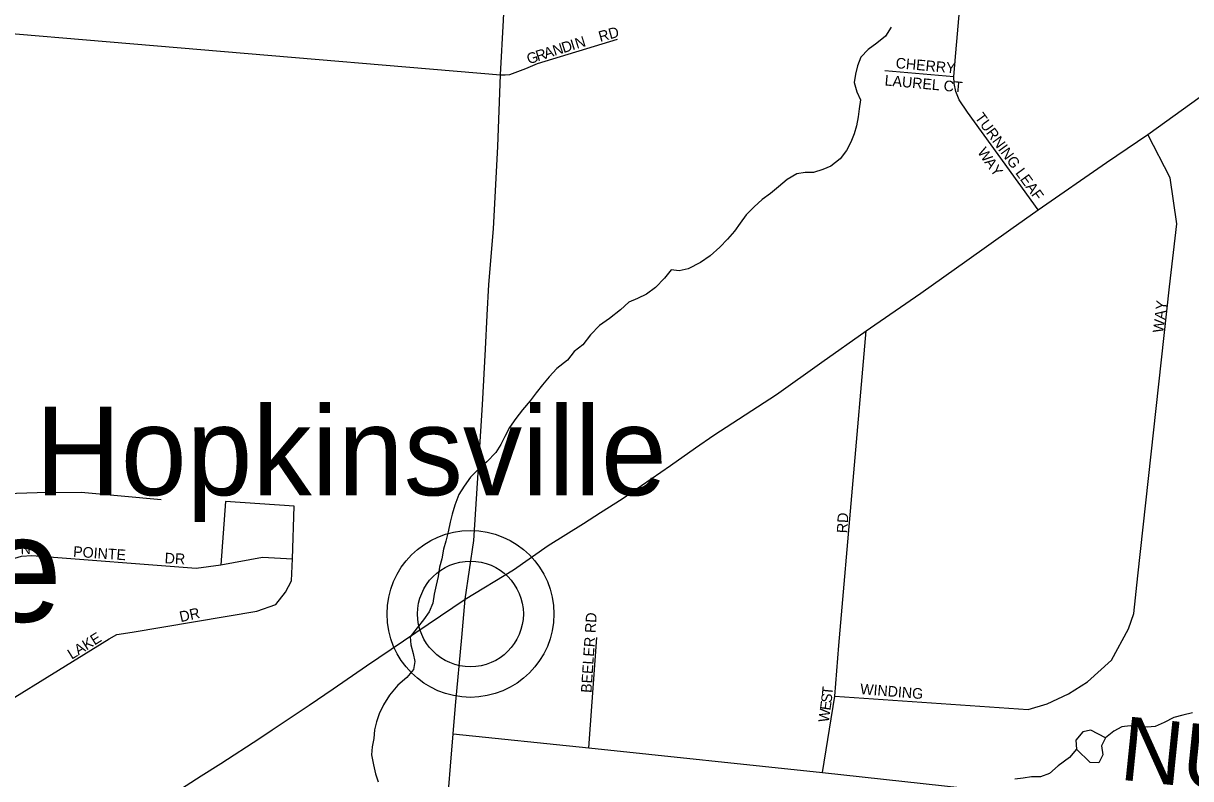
# Model space of a CAD drawing. Extents: x 0 to 34, y -4 to 22.
# Drawn here: x 5.062 to 5.794, y 16.101 to 16.576 of the extents above; entities that cross this region are included whole.
import ezdxf

# ---------------------------------------------------------------- set-up
doc = ezdxf.new("R2010")
doc.units = 0
for name, color, linetype in [('GM_X_County_Road', 7, 'Continuous'), ('GM_X_Minor_Lake_Text', 7, 'Continuous'), ('GM_X_Minor_River', 7, 'Continuous'), ('GM_X_State_Route', 7, 'Continuous'), ('GM_X_Township_Road', 7, 'Continuous'), ('GM_X_Township_Road_Text', 7, 'Continuous'), ('GM_X_Township_Subdivision', 7, 'Continuous'), ('GM_X_Township_Subdivision_Text', 7, 'Continuous'), ('GM_X_Unincorporated', 7, 'Continuous'), ('GM_X_Unincorporated_Text', 7, 'Continuous'), ('GM_X_US_Route', 7, 'Continuous')]:
    doc.layers.add(name, color=color, linetype=linetype)

msp = doc.modelspace()

# ---------------------------------------------------------------- linework, layer by layer
at = {"layer": 'GM_X_County_Road'}
msp.add_lwpolyline([(4.47335, 16.84784), (4.47536, 16.84296), (4.47917, 16.83821), (4.48559, 16.83869), (4.49665, 16.84107), (4.50484, 16.84178), (4.51138, 16.83833), (4.51409, 16.8342), (4.52284, 16.81127), (4.54744, 16.75104), (4.55974, 16.73095), (4.56894, 16.71521), (4.57718, 16.70351), (4.60715, 16.6843), (4.61642, 16.67097), (4.66813, 16.62719), (4.69678, 16.60086), (4.79649, 16.59125), (5.3612, 16.54336)], dxfattribs=at)
at = {"layer": 'GM_X_Minor_River'}
for points in [[(5.60641, 16.57321), (5.60284, 16.56766), (5.59741, 16.5632), (5.592, 16.55928), (5.58737, 16.55427), (5.58514, 16.54896), (5.58398, 16.54363), (5.58309, 16.53857), (5.58486, 16.53266), (5.58718, 16.52754), (5.58629, 16.52194), (5.58567, 16.51687), (5.5845, 16.51128), (5.58308, 16.50622), (5.58112, 16.5009), (5.57836, 16.49587), (5.57426, 16.49059), (5.56856, 16.48587), (5.56345, 16.48381), (5.55753, 16.48203), (5.55245, 16.48185), (5.54708, 16.48113), (5.54114, 16.47748), (5.53571, 16.47302), (5.53056, 16.46883), (5.52541, 16.4649), (5.52026, 16.46044), (5.51536, 16.45544), (5.51152, 16.45015), (5.50796, 16.44513), (5.5036, 16.44012), (5.4987, 16.43512), (5.49272, 16.4296), (5.48677, 16.42542), (5.47894, 16.42153), (5.47331, 16.42028), (5.46823, 16.4209), (5.46413, 16.41562), (5.45842, 16.40983), (5.45273, 16.40564), (5.44706, 16.40279), (5.44167, 16.40047), (5.43651, 16.39574), (5.42947, 16.39024), (5.42324, 16.3858), (5.41753, 16.38), (5.41287, 16.37366), (5.40745, 16.36947), (5.40308, 16.36419), (5.39657, 16.35895), (5.39167, 16.35368), (5.38757, 16.34867), (5.38348, 16.34366), (5.37965, 16.33864), (5.37501, 16.33283), (5.37064, 16.32755), (5.36679, 16.32173), (5.36376, 16.31617), (5.36127, 16.31113), (5.35824, 16.3061), (5.35252, 16.30031), (5.34736, 16.29558), (5.3422, 16.29058), (5.33836, 16.28503), (5.33506, 16.27973), (5.33254, 16.27309), (5.33084, 16.2675), (5.32942, 16.26245), (5.32825, 16.25632), (5.32681, 16.25046), (5.32539, 16.2454), (5.32422, 16.23927), (5.32279, 16.23422), (5.32189, 16.22835), (5.32073, 16.22276), (5.31957, 16.21716), (5.31867, 16.21156), (5.31643, 16.20598), (5.31287, 16.20096), (5.30878, 16.19594), (5.3044, 16.1904), (5.30485, 16.18532), (5.30637, 16.17994), (5.30735, 16.17485), (5.30647, 16.16978), (5.30237, 16.16477), (5.29667, 16.16005), (5.29149, 16.15372), (5.28764, 16.14763), (5.28487, 16.14206), (5.28318, 16.13701), (5.28203, 16.13194), (5.28167, 16.1266), (5.28051, 16.12128), (5.28016, 16.1162), (5.28139, 16.11004), (5.28263, 16.1044), (5.28442, 16.09929)], [(5.79553, 16.14276), (5.78935, 16.14125), (5.78371, 16.13974), (5.77777, 16.13662), (5.77211, 16.13404), (5.76702, 16.13359), (5.76141, 16.13394), (5.75634, 16.13456), (5.75125, 16.13384), (5.74612, 16.13124), (5.74097, 16.12705), (5.73847, 16.12201), (5.73918, 16.11638), (5.73669, 16.11134), (5.73134, 16.11143), (5.72266, 16.11986)], [(5.74097, 16.12705), (5.73168, 16.13174), (5.72658, 16.13075), (5.72221, 16.12548), (5.72266, 16.11986), (5.71829, 16.11458), (5.71124, 16.10934), (5.70582, 16.10462), (5.70016, 16.10257), (5.69454, 16.10239), (5.68918, 16.10168), (5.68409, 16.10095)]]:
    msp.add_lwpolyline(points, dxfattribs=at)
at = {"layer": 'GM_X_State_Route'}
for points in [[(5.35281, 16.3923), (5.35388, 16.4116), (5.35677, 16.44652), (5.35935, 16.49827), (5.3612, 16.54336), (5.363, 16.57751), (5.3643, 16.60391), (5.35949, 16.73561), (5.35999, 16.75225)], [(5.34772, 16.30303), (5.34981, 16.33612), (5.35163, 16.37106), (5.35281, 16.3923)], [(5.33894, 16.21412), (5.34438, 16.25079), (5.34732, 16.29665), (5.34772, 16.30303)], [(5.33133, 16.12938), (5.33291, 16.14722), (5.33684, 16.18998), (5.33894, 16.21412)], [(5.32273, 16.02413), (5.32294, 16.02681), (5.32503, 16.05566), (5.32766, 16.08321), (5.32976, 16.10918), (5.33133, 16.12938)]]:
    msp.add_lwpolyline(points, dxfattribs=at)
at = {"layer": 'GM_X_Township_Road'}
msp.add_lwpolyline([(5.33133, 16.12938), (5.4166, 16.12073), (5.56324, 16.10524), (5.6897, 16.09134), (5.86031, 16.07201), (5.88439, 16.06978)], dxfattribs=at)
at = {"layer": 'GM_X_Township_Subdivision'}
for points in [[(5.67347, 16.49331), (5.65423, 16.51978), (5.64902, 16.52754), (5.64689, 16.53275), (5.64594, 16.53791), (5.64577, 16.54225), (5.6469, 16.55705), (5.64947, 16.58567)], [(5.3612, 16.54336), (5.364, 16.54329), (5.36694, 16.54356), (5.37695, 16.5473), (5.38429, 16.55037), (5.43462, 16.56573)], [(5.60248, 16.54608), (5.64577, 16.54225)], [(5.57097, 16.15314), (5.69237, 16.14478), (5.70425, 16.14836), (5.71769, 16.15464), (5.72957, 16.16203), (5.74459, 16.1757), (5.75534, 16.19542), (5.7587, 16.20506), (5.76117, 16.22859), (5.78116, 16.41021), (5.78566, 16.44966), (5.7814, 16.4786), (5.76746, 16.50573)], [(5.69873, 16.45855), (5.67347, 16.49331)], [(5.56324, 16.10524), (5.57097, 16.15314), (5.57346, 16.18495), (5.59059, 16.38251)], [(4.99246, 16.1461), (4.99593, 16.16266), (5.00073, 16.215), (5.00305, 16.23522), (5.00848, 16.24932), (5.02049, 16.26521), (5.03491, 16.27429), (5.04639, 16.27842), (5.05728, 16.28049), (5.07023, 16.28109), (5.09793, 16.28118), (5.14813, 16.27663)], [(5.01702, 16.12834), (5.11548, 16.18918), (5.1203, 16.19175), (5.12995, 16.19336), (5.20809, 16.20654), (5.21999, 16.21073), (5.2261, 16.21844), (5.22996, 16.22552), (5.2306, 16.23934), (5.23157, 16.27247), (5.18848, 16.27536), (5.18558, 16.23549)], [(5.00073, 16.215), (5.02466, 16.21437), (5.03061, 16.21662), (5.03598, 16.21981), (5.04506, 16.23156), (5.04933, 16.23623), (5.05418, 16.23915), (5.06039, 16.24113), (5.06695, 16.24139), (5.17015, 16.23356), (5.18558, 16.23549), (5.21163, 16.24031), (5.2306, 16.23934)], [(5.4166, 16.12073), (5.42158, 16.18998)]]:
    msp.add_lwpolyline(points, dxfattribs=at)
at = {"layer": 'GM_X_Unincorporated'}
for radius in [0.05238, 0.0332]:
    msp.add_circle((5.34226, 16.20476), radius, dxfattribs=at)
at = {"layer": 'GM_X_US_Route'}
for points in [[(5.59615, 16.38631), (5.62508, 16.4061), (5.65392, 16.42667), (5.68138, 16.44632), (5.69873, 16.45855), (5.74144, 16.48818), (5.76746, 16.50573), (5.81082, 16.53699)], [(5.4836, 16.30904), (5.49504, 16.31696), (5.53433, 16.34258), (5.56276, 16.36295), (5.59059, 16.38251), (5.59615, 16.38631)], [(5.42399, 16.26846), (5.43758, 16.27708), (5.46775, 16.29807), (5.4836, 16.30904)], [(5.33894, 16.21412), (5.36937, 16.23248), (5.39114, 16.2477), (5.41318, 16.26161), (5.42399, 16.26846)], [(5.2561, 16.15779), (5.27703, 16.17214), (5.33894, 16.21412)], [(5.2178, 16.13189), (5.24108, 16.14748), (5.2561, 16.15779)], [(5.18548, 16.11092), (5.21013, 16.12676), (5.2178, 16.13189)], [(4.96351, 15.97533), (5.07498, 16.04056), (5.14496, 16.0848), (5.17321, 16.10304), (5.18548, 16.11092)]]:
    msp.add_lwpolyline(points, dxfattribs=at)

# ---------------------------------------------------------------- texts
at = {"layer": 'GM_X_Minor_Lake_Text'}
msp.add_text('Sunrise', height=0.066666, rotation=359.99963, dxfattribs=at).set_placement((4.7836, 16.19983))
at = {"layer": 'GM_X_Township_Road_Text'}
msp.add_text('NUNNER', height=0.04, rotation=354.12591, dxfattribs=at).set_placement((5.74917, 16.10078))
at = {"layer": 'GM_X_Township_Subdivision_Text'}
for s, height, rotation, p in [('RD', 0.006667, 15.52912, (5.42372, 16.56389)), ('A', 0.00667, 17.474, (5.38949, 16.55336)), ('N', 0.00667, 17.474, (5.39508, 16.55512)), ('D', 0.00667, 17.474, (5.40068, 16.55688)), ('I', 0.00667, 17.48544, (5.40628, 16.55864)), ('N', 0.00667, 17.474, (5.40907, 16.55952)), ('G', 0.00667, 19.82437, (5.37901, 16.54977)), ('R', 0.00667, 17.84366, (5.38447, 16.55174)), ('CHERRY', 0.006667, 354.89673, (5.60897, 16.54751)), ('LAUREL CT', 0.006667, 354.73764, (5.60206, 16.53667)), ('TURNING LEAF', 0.0066667, 306.19398, (5.65859, 16.51646)), ('W', 0.00667, 304.22627, (5.66021, 16.49482)), ('A', 0.00667, 305.74344, (5.66461, 16.48836)), ('Y', 0.00667, 306.7861, (5.66812, 16.48349)), ('WAY', 0.006667, 83.09193, (5.77716, 16.38097)), ('RD', 0.006667, 86.98901, (5.57886, 16.25534)), ('N', 0.00667, 2.6234, (5.05993, 16.24217)), ('POINTE', 0.006667, 356.12004, (5.09268, 16.24069)), ('DR', 0.006667, 356.98842, (5.15015, 16.23658)), ('DR', 0.006667, 12.52109, (5.16038, 16.19957)), ('BEELER RD', 0.006667, 86.18804, (5.4182, 16.15503)), ('LAKE', 0.006667, 32.00636, (5.09194, 16.17594)), ('T', 0.00667, 84.32529, (5.56945, 16.15349)), ('WINDING', 0.006667, 355.38839, (5.58667, 16.15445)), ('S', 0.00667, 82.61684, (5.56882, 16.14861)), ('W', 0.00667, 82.17425, (5.56714, 16.13635)), ('E', 0.00667, 82.17974, (5.56818, 16.14391))]:
    msp.add_text(s, height=height, rotation=rotation, dxfattribs=at).set_placement(p)
at = {"layer": 'GM_X_Unincorporated_Text'}
msp.add_text('Hopkinsville', height=0.0555556, rotation=0.00001, dxfattribs=at).set_placement((5.06913, 16.2793))

doc.saveas('drawing.dxf')
